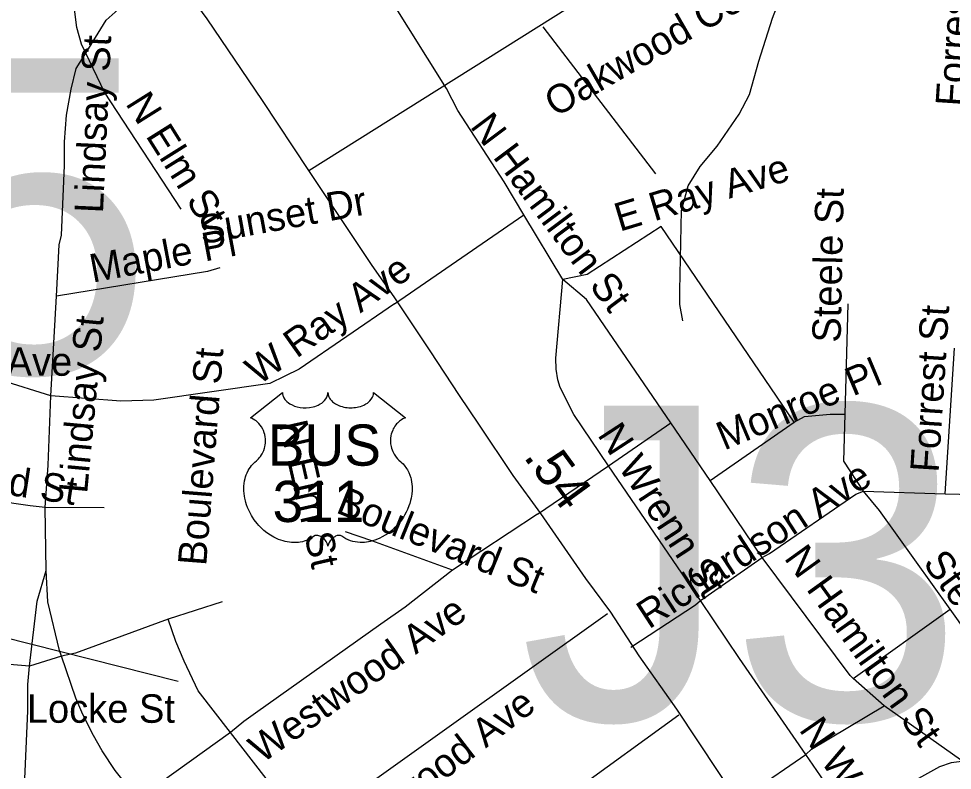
# Model space of a CAD drawing. Extents: x 1662474 to 1856135, y 779280 to 917889.
# Drawn here: x 1699415 to 1702532, y 805937 to 808445 of the extents above; entities that cross this region are included whole.
import ezdxf

# ---------------------------------------------------------------- set-up
doc = ezdxf.new("R2010")
doc.units = 0
for name, color, linetype in [('Exist Hydrographic Misc Water Feature', 7, 'Continuous'), ('Exist Road Non-System Structure Non-Sys Other Number Label', 7, 'Continuous'), ('Exist Road Non-System Type 51', 7, 'Continuous'), ('Exist Road Non-System Type 51 Label', 7, 'Continuous'), ('Exist Road Primary US Mileage Hundredths English Label', 7, 'Continuous'), ('Exist Road Primary US Shield Number Label', 7, 'Continuous'), ('Exist Road Primary US UnDivided 4 Lane Attributed', 7, 'Continuous'), ('Exist Road Secondary Type 51 Divided Attributed', 7, 'Continuous'), ('Prop Horizontal Alignment Tick Label', 7, 'Continuous')]:
    doc.layers.add(name, color=color, linetype=linetype)

msp = doc.modelspace()

# ---------------------------------------------------------------- linework, layer by layer
at = {"layer": 'Exist Hydrographic Misc Water Feature'}
for points in [[(1701632, 807436.6), (1701622.5, 807491), (1701622.4, 807538.5), (1701627.6, 807805.1), (1701649.7, 807886.8), (1701690.2, 807952.4), (1701746.5, 808020.2), (1701820.8, 808126.2), (1701855.3, 808191.9), (1701885.6, 808303.7), (1701932.1, 808447.3), (1701952.4, 808501), (1701986.6, 808553.6), (1702014.9, 808619.5), (1702077.7, 808797.1), (1702122.2, 808910.3), (1702159, 809138.5), (1702193.6, 809322.4), (1702212.2, 809412.3), (1702233, 809663.8), (1702233.5, 809755.7), (1702226.2, 809866.7), (1702210.1, 809930.1)], [(1699948, 806232.5), (1699358, 806382.4), (1698986.9, 806728), (1698746, 806854.4), (1697865, 807072.5), (1697442, 807251.8), (1697158.9, 807306.8), (1696866.9, 807299.6), (1696584.9, 807377.5), (1696443.9, 807462.5), (1696234.9, 807456.9), (1695985.9, 807478.3), (1695850.9, 807353), (1695528.9, 806847.5), (1695401.9, 806715.5), (1695175.9, 806634.8), (1695074.8, 806544.9), (1694972.9, 806369.7), (1694451.9, 805917.5)]]:
    msp.add_lwpolyline(points, dxfattribs=at)
at = {"layer": 'Exist Road Non-System Type 51'}
for p, q in [((1700843.8, 808212.4), (1700649.6, 808521.6)), ((1701542.8, 807927.6), (1701166.4, 808418.2)), ((1700669.8, 807493.2), (1701101.8, 807790.6)), ((1701232.2, 807574.6), (1701101.8, 807790.6)), ((1699523.1, 807185.9), (1699541.6, 807519.5)), ((1702174.5, 807125), (1702184.6, 807493.5)), ((1702507.9, 806859.9), (1702538.8, 807345.8)), ((1701384.1, 806952.9), (1701592.1, 807096.7)), ((1701724.1, 806903.5), (1701592.1, 807096.7)), ((1701724.1, 806903.5), (1702003.6, 807098.8)), ((1701147.1, 806791.7), (1701384.1, 806952.9)), ((1701691, 806503.2), (1701384.1, 806952.9)), ((1701897.6, 806646.5), (1701724.1, 806903.5)), ((1702235.9, 806867.9), (1702507.9, 806859.9)), ((1702507.9, 806859.9), (1702865.8, 806848.7)), ((1699506.9, 806603.8), (1699503.4, 806813.5)), ((1699700.5, 806812.4), (1699503.4, 806813.5)), ((1701147.1, 806791.7), (1700863.8, 806604.6)), ((1701691, 806503.2), (1701897.6, 806646.5)), ((1700094.4, 806498.5), (1699914.4, 806441)), ((1701380.5, 806458.9), (1700852.6, 806081.4)), ((1702201.5, 806242.9), (1702525.4, 806474.9)), ((1699558.2, 806317.7), (1699451.1, 806284.4)), ((1702304.6, 806152.1), (1702201.5, 806242.9)), ((1702578.4, 805958.4), (1702304.6, 806152.1)), ((1701618.6, 806120.9), (1701092.6, 805739.2)), ((1700852.6, 806081.4), (1700373.1, 805740)), ((1700122.5, 806062.6), (1699812.9, 805841.1)), ((1700373.1, 805740), (1700122.5, 806062.6)), ((1701814.9, 805833.4), (1702043, 805989.9)), ((1702210.1, 805748.2), (1702043, 805989.9))]:
    msp.add_line(p, q, dxfattribs=at)
for points in [[(1699639.6, 808330.5), (1699625.4, 808360.7), (1699609.9, 808415.9), (1699600.2, 808486.4)], [(1699639.6, 808330.5), (1699707.1, 808440.2), (1699767.6, 808493.2)], [(1699558.2, 807722.7), (1699568.2, 807955.2), (1699567.9, 808034.2), (1699575.4, 808122.9), (1699590.2, 808210.2), (1699607.6, 808279.4), (1699639.6, 808330.5)], [(1699957.8, 807809.2), (1699701.9, 808200.4), (1699639.6, 808330.5)], [(1701101.8, 807790.6), (1701035.6, 807900.4), (1700881.4, 808138.9), (1700843.8, 808212.4)], [(1702003.6, 807098.8), (1701560.6, 807751.8), (1701313.6, 807591.2), (1701232.2, 807574.6)], [(1699541.6, 807519.5), (1699550.1, 807690.4), (1699558.2, 807722.7)], [(1700086.9, 807614), (1700045.1, 807601.9), (1699541.6, 807519.5)], [(1701384.1, 806952.9), (1701269, 807123.7), (1701222.8, 807213.8), (1701214.9, 807240), (1701209.1, 807275.7), (1701208.1, 807312.2), (1701232.2, 807574.6)], [(1701592.1, 807096.7), (1701310.4, 807507.7), (1701232.2, 807574.6)], [(1700669.8, 807493.2), (1700351.4, 807275.2), (1700304.1, 807252.6)], [(1699503.4, 806813.5), (1699453.2, 806818.8), (1698789.5, 806914.5), (1698822.9, 807246)], [(1699523.1, 807185.9), (1699359, 807237.1), (1699092.9, 807241.5)], [(1700304.1, 807252.6), (1700253.5, 807227.4), (1699866.9, 807172), (1699755.9, 807168.9), (1699523.1, 807185.9)], [(1699503.4, 806813.5), (1699513.6, 806955.2), (1699523.1, 807185.9)], [(1702003.6, 807098.8), (1702038.8, 807117.9), (1702124.6, 807125), (1702174.5, 807125)], [(1702235.9, 806867.9), (1702170.2, 806968.9), (1702174.5, 807125)], [(1701897.6, 806646.5), (1701921.4, 806659.7), (1702209.6, 806858.4), (1702235.9, 806867.9)], [(1702525.4, 806474.9), (1702289.1, 806803.5), (1702235.9, 806867.9)], [(1700863.8, 806604.6), (1700594.6, 806703), (1700505.8, 806732.1)], [(1702201.5, 806242.9), (1702190.5, 806253.4), (1701897.6, 806646.5)], [(1700863.8, 806604.6), (1700705.8, 806481.4), (1700624.4, 806424)], [(1699451.1, 806284.4), (1699476.9, 806501.4), (1699506.9, 806603.8)], [(1699558.2, 806317.7), (1699551.6, 806336.4), (1699512.4, 806498.5), (1699506.9, 806603.8)], [(1701459, 806347.6), (1701675.2, 806488.5), (1701691, 806503.2)], [(1702043, 805989.9), (1701821.8, 806309.9), (1701691, 806503.2)], [(1702820.4, 805945), (1702822.8, 805981.8), (1702819.9, 806017.9), (1702812.5, 806053.7), (1702797.2, 806091.9), (1702525.4, 806474.9)], [(1699451.1, 806284.4), (1699316.5, 806294.9), (1699078.1, 806322.4), (1698770.9, 806332.9), (1698722.9, 806338.9), (1698629.9, 806355.5), (1698561.1, 806371.8), (1698466.1, 806403.5), (1698315.2, 806447.1)], [(1699914.4, 806441), (1699605.2, 806327.4), (1699558.2, 806317.7)], [(1700122.5, 806062.6), (1700014.6, 806202.2), (1699968.2, 806300.6), (1699940.4, 806366.8), (1699914.4, 806441)], [(1700624.4, 806424), (1700205.5, 806127.4), (1700166.4, 806099.6), (1700122.5, 806062.6)], [(1699812.9, 805841.1), (1699737.2, 805936.1), (1699693.9, 806001.4), (1699664.5, 806052.6), (1699629.6, 806122.9), (1699606.5, 806177), (1699558.2, 806317.7)], [(1699434.9, 805882.8), (1699445.4, 806135), (1699445.6, 806222.9), (1699451.1, 806284.4)], [(1702043, 805989.9), (1702062.1, 806007.4), (1702304.6, 806152.1)]]:
    msp.add_lwpolyline(points, dxfattribs=at)
at = {"layer": 'Exist Road Primary US UnDivided 4 Lane Attributed'}
for points in [[(1700383.8, 807938), (1700228.8, 808172), (1700044.4, 808445.2), (1699963.2, 808556.2), (1699910.3, 808637.1), (1699852.5, 808723), (1699801.2, 808810.5), (1699755.6, 808906.8), (1699687.5, 809053.8), (1699579.9, 809283.2), (1699468.8, 809516.1), (1699328.9, 809820.8), (1699196.2, 810118.2), (1699142.5, 810229.3), (1699045.6, 810448), (1698961, 810612.1)], [(1701983.5, 805585.5), (1701753, 805929.2), (1701612.1, 806140.4), (1701486.3, 806319), (1701392.2, 806464.9), (1701308.4, 806576.5), (1701158.9, 806794.2), (1701066.4, 806920.3), (1700951, 807092.1), (1700886.7, 807187.1), (1700788.7, 807336.5), (1700668.4, 807516.8), (1700595.4, 807622), (1700383.8, 807938)]]:
    msp.add_lwpolyline(points, dxfattribs=at)
at = {"layer": 'Exist Road Secondary Type 51 Divided Attributed'}
for points in [[(1700383.8, 807938), (1701796.6, 808826.2), (1701888.7, 808867.3), (1701948.6, 808876.9), (1702051.2, 808880.7), (1702630.8, 808863), (1703526.1, 808865.3), (1703801, 808881.1), (1704025.7, 808903.9), (1704508.6, 808923.7), (1704554.4, 808916.1), (1704968.6, 808910.4), (1705503.2, 808917.7), (1705775, 808941)], [(1704438.6, 805993.9), (1704048.5, 806033.5), (1703897, 806059.8), (1703758.7, 806069.7), (1703590.7, 806056.5), (1703434.4, 806037.1), (1702993.3, 805951.1), (1702907.2, 805946.7), (1702644.8, 805969.9), (1702591.1, 805969), (1702528.7, 805961.1), (1702488.7, 805947.9), (1702389, 805892.4), (1701983.5, 805585.5)]]:
    msp.add_lwpolyline(points, dxfattribs=at)
at = {"layer": 'Prop Horizontal Alignment Tick Label'}
msp.add_lwpolyline([(1700295.7, 807197.3), (1700296, 807192.9), (1700297.1, 807187.7), (1700297.9, 807185), (1700300.3, 807179.9), (1700304.3, 807173.8), (1700309.9, 807167.8), (1700316.3, 807162.6), (1700320.6, 807159.9), (1700327.8, 807156), (1700336, 807152.5), (1700345.2, 807149.9), (1700354.5, 807148), (1700364.8, 807146.9), (1700374.9, 807146.7), (1700385.8, 807147.5), (1700397.9, 807149.8), (1700403.4, 807151.3), (1700409.7, 807153.4), (1700415.4, 807155.8), (1700421.8, 807159.2), (1700426.9, 807162.4), (1700430.8, 807165.3), (1700436.5, 807170.7), (1700441, 807176.3), (1700442.9, 807179.4), (1700444.5, 807182.5), (1700446.7, 807188.9), (1700447.3, 807191.7), (1700447.8, 807197.6), (1700448.2, 807192.6), (1700448.7, 807189.6), (1700449.5, 807186.5), (1700450.7, 807183.3), (1700453, 807178.8), (1700455.5, 807175.1), (1700460.2, 807169.5), (1700463.2, 807166.7), (1700465.9, 807164.5), (1700473.1, 807159.5), (1700481.6, 807155.3), (1700485.7, 807153.4), (1700490, 807151.9), (1700495.4, 807150.3), (1700500.9, 807149), (1700506.5, 807148), (1700512.1, 807147.2), (1700517.9, 807146.8), (1700522.6, 807146.7), (1700528.4, 807146.7), (1700533.7, 807147), (1700539.2, 807147.7), (1700545.2, 807148.7), (1700550, 807149.7), (1700556.4, 807151.4), (1700562.2, 807153.5), (1700567.3, 807155.7), (1700573.9, 807159.2), (1700579.2, 807162.5), (1700583.1, 807165.6), (1700587.8, 807169.9), (1700592.2, 807175), (1700594.7, 807178.7), (1700596.5, 807182.5), (1700598.2, 807186.5), (1700599.3, 807190.8), (1700599.8, 807194.5), (1700599.9, 807197.7), (1700706.2, 807113), (1700703.7, 807112.1), (1700697.9, 807109.2), (1700693.3, 807106.5), (1700686, 807101.4), (1700682.8, 807098.6), (1700679.7, 807095.6), (1700676.8, 807092.5), (1700674.3, 807089.5), (1700671.2, 807085.2), (1700668.4, 807081), (1700665.7, 807076.3), (1700663.8, 807072.2), (1700660.5, 807063.6), (1700658.9, 807058.2), (1700657.9, 807053.7), (1700656.7, 807044.2), (1700656.4, 807039.7), (1700656.4, 807035.2), (1700656.6, 807030.5), (1700657, 807026), (1700657.9, 807021.3), (1700658.6, 807017.1), (1700659.9, 807012), (1700661.8, 807006.1), (1700664.1, 807000.4), (1700669, 806991.2), (1700675.2, 806981.8), (1700679.7, 806976.5), (1700684.1, 806972), (1700690.7, 806966.4), (1700694.2, 806963.3), (1700698.3, 806959.2), (1700704.9, 806951.5), (1700707.6, 806947.8), (1700710.4, 806943.8), (1700712.9, 806939.6), (1700715.4, 806935), (1700717.4, 806931.1), (1700721.1, 806922), (1700723.9, 806913.1), (1700725.1, 806908.5), (1700727.1, 806898), (1700727.8, 806892.9), (1700728.7, 806882.7), (1700728.7, 806870.4), (1700727.8, 806858.7), (1700725.6, 806845.1), (1700723.7, 806836.9), (1700720.9, 806827.5), (1700718.2, 806819.2), (1700713.4, 806807.1), (1700709.1, 806798.3), (1700703.5, 806788), (1700699.7, 806781.8), (1700695.2, 806775.1), (1700689.6, 806767.5), (1700683.1, 806759.3), (1700675.2, 806750.7), (1700668.9, 806744.4), (1700660.6, 806737), (1700655.6, 806732.8), (1700648.5, 806727.4), (1700638.7, 806720.9), (1700629, 806715.3), (1700620.8, 806711.1), (1700613.5, 806707.9), (1700604.1, 806704.4), (1700588.4, 806700), (1700582.7, 806698.8), (1700575.9, 806697.8), (1700569.6, 806697.2), (1700563.4, 806696.8), (1700555.1, 806696.8), (1700546.9, 806697.5), (1700539.1, 806698.6), (1700531, 806700.3), (1700522.5, 806702.8), (1700514.9, 806705.8), (1700507.1, 806709.6), (1700493.9, 806717.9), (1700490.1, 806719.9), (1700488, 806720.5), (1700482.9, 806720.8), (1700478.1, 806719.8), (1700473.2, 806717.8), (1700470.3, 806716.2), (1700466.4, 806713.7), (1700463.4, 806711.3), (1700459.7, 806707.8), (1700457.2, 806704.9), (1700455.3, 806702.7), (1700451.6, 806696.8), (1700450.3, 806694.1), (1700448.9, 806690.5), (1700447.7, 806685.2), (1700446, 806691.9), (1700444.1, 806696.3), (1700441.8, 806700), (1700439.4, 806703.4), (1700435.7, 806707.6), (1700432.4, 806710.8), (1700428.4, 806714.1), (1700424.1, 806716.7), (1700420.7, 806718.4), (1700417.6, 806719.6), (1700413.7, 806720.6), (1700410.6, 806720.8), (1700408, 806720.8), (1700404.5, 806720), (1700399.7, 806716.5), (1700395.1, 806713.3), (1700390.2, 806710.3), (1700384.3, 806707.1), (1700379.9, 806705.1), (1700374.8, 806703.1), (1700368.8, 806701.1), (1700362.2, 806699.4), (1700355.5, 806698.1), (1700349.6, 806697.1), (1700343.3, 806696.6), (1700337.6, 806696.4), (1700331.6, 806696.5), (1700326, 806696.9), (1700319.6, 806697.5), (1700311.5, 806698.7), (1700304.9, 806700.2), (1700297.8, 806702), (1700290.6, 806704.3), (1700282.9, 806707.3), (1700273.2, 806711.5), (1700266.5, 806714.9), (1700255.9, 806721), (1700243.5, 806729.6), (1700234.1, 806737.2), (1700227.2, 806743.4), (1700217.1, 806753.7), (1700211.2, 806760.4), (1700201.9, 806772.5), (1700195.9, 806781.2), (1700192, 806787.6), (1700186.4, 806797.9), (1700183.3, 806804.4), (1700179.3, 806813.8), (1700176.1, 806822.4), (1700173.5, 806830.6), (1700172.1, 806835.8), (1700170, 806844.9), (1700168.8, 806851.4), (1700167.6, 806860.2), (1700167, 806869.6), (1700166.8, 806878.2), (1700167.1, 806885.4), (1700167.9, 806893.7), (1700169.3, 806902.6), (1700171, 806910.2), (1700172.5, 806915.6), (1700174.8, 806922.3), (1700177.8, 806929.6), (1700181.3, 806936.7), (1700184.6, 806942.5), (1700188.8, 806948.8), (1700193, 806954.1), (1700198.4, 806960), (1700204.1, 806965.4), (1700209.2, 806969.6), (1700215.4, 806975.7), (1700218.6, 806979.3), (1700222.5, 806984.4), (1700225.5, 806989.1), (1700228, 806993.3), (1700231.2, 806999.5), (1700233.2, 807004.2), (1700235.6, 807011.3), (1700236.8, 807016.4), (1700238.1, 807022.8), (1700238.9, 807028.9), (1700239.2, 807036.5), (1700239, 807042.8), (1700238.2, 807050.1), (1700236.8, 807057.2), (1700235.2, 807063.3), (1700232.5, 807070.4), (1700230.1, 807075.5), (1700226, 807082.5), (1700221.5, 807089), (1700216.8, 807094.2), (1700212.1, 807098.9), (1700207.6, 807102.5), (1700203.3, 807105.5), (1700197.9, 807108.8), (1700192.7, 807111.4), (1700189.4, 807112.7)], close=True, dxfattribs=at)

# ---------------------------------------------------------------- texts
at = {"layer": 'Exist Road Non-System Structure Non-Sys Other Number Label'}
for s, p in [('J415', (1696820.3, 807263)), ('J387', (1701087.2, 806104.3))]:
    msp.add_text(s, height=1049.86, dxfattribs=at).set_placement(p)
at = {"layer": 'Exist Road Non-System Type 51 Label'}
for s, rotation, p in [('Oakwood Cemetery', 29.9959, (1701206.8, 808114.8)), ('Forrest St', 86.3018, (1702570.5, 808150.4)), ('Lindsay St', 87.3385, (1699696.6, 807794.5)), ('N Elm St', 302.0878, (1699769.8, 808162.1)), ('N Hamilton St', 306.8541, (1700919.6, 808085.3)), ('E Ray Ave', 16.7904, (1701421.6, 807733.8)), ('Sunset Dr', 10.3107, (1700027.2, 807691.9)), ('Steele St', 88.8141, (1702159.1, 807363.4)), ('Maple Pl', 10.6771, (1699661.8, 807564)), ('W Ray Ave', 35.4104, (1700216.5, 807219.9)), ('Forrest St', 86.3018, (1702486, 806929.1)), ('Lindsay St', 84.6472, (1699643.7, 806858.4)), ('Boulevard St', 85.4462, (1700041.1, 806617.2)), ('Monroe Pl', 22.8153, (1701770.3, 807003.3)), ('N Elm St', 282.8122, (1700283.8, 807093.2)), ('N Wrenn St', 303.0669, (1701345.2, 807056.3)), ('Boulevard St', 351.2901, (1698881.9, 806932.1)), ('Richardson Ave', 33.1, (1701519.1, 806406)), ('Boulevard St', 337.9772, (1700470.5, 806798.2)), ('N Hamilton St', 305.7382, (1701968, 806644.7)), ('Steele St', 306.2682, (1702431.4, 806627.5)), ('Westwood Ave', 35.3557, (1700227.7, 805957.8)), ('Gatewood Ave', 37.5493, (1700487.1, 805634.6)), ('N Wrenn St', 304.5867, (1702018, 806072.1))]:
    msp.add_text(s, height=95, rotation=rotation, dxfattribs=at).set_placement(p)
for s, p in [('W Ray Ave', (1698958.6, 807253.4)), ('Locke St', (1699442.5, 806095.2))]:
    msp.add_text(s, height=95, dxfattribs=at).set_placement(p)
at = {"layer": 'Exist Road Primary US Mileage Hundredths English Label'}
msp.add_text('.54', height=125, rotation=306.2454, dxfattribs=at).set_placement((1701098.1, 806982.8))
at = {"layer": 'Exist Road Primary US Shield Number Label'}
for s, p in [('BUS', (1700246.7, 806953.3)), ('311', (1700262.8, 806765.3))]:
    msp.add_text(s, height=137.5, dxfattribs=at).set_placement(p)

doc.saveas('drawing.dxf')
